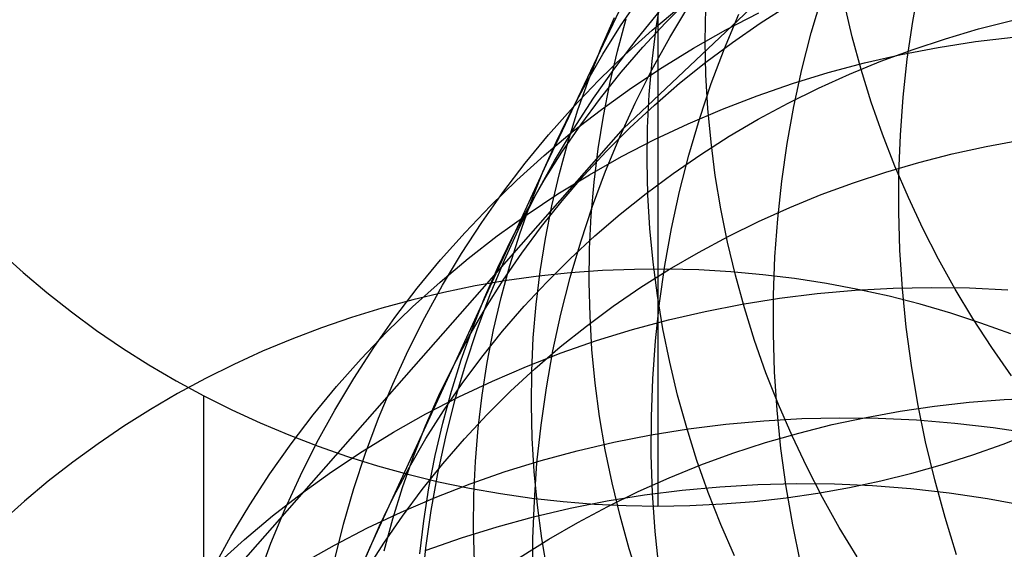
# Model space of a CAD drawing. Header units: millimetres. Extents: x 119 to 175.9, y -203.1 to -153.8.
# Tile 334 of 377: x 159.724 to 160.771, y -159.637 to -159.075. Entities that reach past the tile are written whole.
import ezdxf

# ---------------------------------------------------------------- set-up
doc = ezdxf.new("R2010")
doc.units = ezdxf.units.MM
doc.header["$MEASUREMENT"] = 0
doc.layers.add('Layer 01', color=5, linetype='Continuous', true_color=0x0000ff)

msp = doc.modelspace()

# ---------------------------------------------------------------- linework, layer by layer
at = {"layer": 'Layer 01'}
for p, q in [((160.3664, -159.19, 49.5033), (161.6275, -157.9986, 54.1939)), ((160.4701, -158.837, 21.1625), (160.2842, -159.2282, 22.3676)), ((160.674, -159.0766, 51.0634), (160.6812, -159.0369, 51.0512)), ((160.4012, -159.0832, 21.0758), (160.4068, -159.0482, 21.0875)), ((160.5661, -159.0886, 50.5298), (160.5773, -159.0503, 50.5166)), ((160.3633, -159.0812, 22.4302), (160.3832, -159.0521, 22.4432)), ((160.397, -159.0857, 48.3891), (160.427, -159.0605, 48.3744)), ((160.4029, -159.0602, 14.5493), (160.4029, -159.0909, 14.5628)), ((160.4109, -159.0778, 22.8846), (160.4359, -159.0528, 22.8974)), ((160.4157, -159.0934, 49.4639), (160.436, -159.0597, 49.4494)), ((160.4534, -159.0974, 20.6139), (160.4539, -159.0618, 20.6247)), ((160.5118, -159.0783, 23.3451), (160.542, -159.0591, 23.3569)), ((160.6097, -159.0927, 19.68), (160.6014, -159.0576, 19.6888)), ((160.3428, -159.1044, 21.9709), (160.357, -159.0721, 21.9837)), ((160.3809, -159.0947, 48.9311), (160.4058, -159.0645, 48.9163)), ((160.4737, -159.1052, 50.0014), (160.489, -159.0686, 49.9875)), ((160.4753, -159.0854, 47.841), (160.5103, -159.0674, 47.8271)), ((160.3445, -159.111, 22.4171), (160.3633, -159.0812, 22.4302)), ((160.3599, -159.1079, 21.52), (160.3693, -159.0738, 21.5324)), ((160.3869, -159.1037, 22.8717), (160.4109, -159.0778, 22.8846)), ((160.4824, -159.0986, 23.333), (160.5118, -159.0783, 23.3451)), ((160.6682, -159.1166, 51.0753), (160.674, -159.0766, 51.0634)), ((160.7439, -159.0844, 23.8253), (160.7794, -159.0753, 23.8345)), ((160.3679, -159.1119, 48.4039), (160.397, -159.0857, 48.3891)), ((160.3967, -159.1279, 49.4784), (160.4157, -159.0934, 49.4639)), ((160.3969, -159.1185, 21.0642), (160.4012, -159.0832, 21.0758)), ((160.4029, -159.0909, 14.5628), (160.4029, -159.1212, 14.5773)), ((160.441, -159.1047, 47.8551), (160.4753, -159.0854, 47.841)), ((160.5562, -159.1274, 50.5427), (160.5661, -159.0886, 50.5298)), ((160.6191, -159.1275, 19.6714), (160.6097, -159.0927, 19.68)), ((160.7089, -159.0947, 23.8157), (160.7439, -159.0844, 23.8253)), ((160.7407, -159.0978, 47.2584), (160.7806, -159.093, 47.2474)), ((160.3572, -159.1259, 48.946), (160.3809, -159.0947, 48.9311)), ((160.3638, -159.1304, 22.8586), (160.3869, -159.1037, 22.8717)), ((160.4541, -159.1331, 20.6032), (160.4534, -159.0974, 20.6139)), ((160.4538, -159.1198, 23.3206), (160.4824, -159.0986, 23.333)), ((160.6616, -159.1116, 47.2816), (160.701, -159.104, 47.2698)), ((160.6743, -159.1061, 23.8058), (160.7089, -159.0947, 23.8157)), ((160.701, -159.104, 47.2698), (160.7407, -159.0978, 47.2584)), ((160.3269, -159.1414, 22.4039), (160.3445, -159.111, 22.4171)), ((160.3298, -159.1371, 21.958), (160.3428, -159.1044, 21.9709)), ((160.3398, -159.1391, 48.4188), (160.3679, -159.1119, 48.4039)), ((160.3518, -159.1423, 21.5078), (160.3599, -159.1079, 21.52)), ((160.4075, -159.1252, 47.8693), (160.441, -159.1047, 47.8551)), ((160.4598, -159.1424, 50.0151), (160.4737, -159.1052, 50.0014)), ((160.6227, -159.1205, 47.2936), (160.6616, -159.1116, 47.2816)), ((160.6402, -159.1187, 23.7955), (160.6743, -159.1061, 23.8058)), ((160.3938, -159.1539, 21.0528), (160.3969, -159.1185, 21.0642)), ((160.4029, -159.1212, 14.5773), (160.4029, -159.151, 14.5928)), ((160.426, -159.142, 23.3081), (160.4538, -159.1198, 23.3206)), ((160.5841, -159.1307, 47.3059), (160.6227, -159.1205, 47.2936)), ((160.6066, -159.1324, 23.7848), (160.6402, -159.1187, 23.7955)), ((160.6638, -159.1568, 51.087), (160.6682, -159.1166, 51.0753)), ((160.3346, -159.158, 48.9607), (160.3572, -159.1259, 48.946)), ((160.3418, -159.1579, 22.8454), (160.3638, -159.1304, 22.8586)), ((160.3748, -159.1469, 47.8837), (160.4075, -159.1252, 47.8693)), ((160.3789, -159.1631, 49.4927), (160.3967, -159.1279, 49.4784)), ((160.4562, -159.1688, 20.5927), (160.4541, -159.1331, 20.6032)), ((160.5461, -159.1423, 47.3185), (160.5841, -159.1307, 47.3059)), ((160.5476, -159.1666, 50.5553), (160.5562, -159.1274, 50.5427)), ((160.5737, -159.1473, 23.7739), (160.6066, -159.1324, 23.7848)), ((160.6299, -159.162, 19.6631), (160.6191, -159.1275, 19.6714)), ((160.3103, -159.1724, 22.3907), (160.3269, -159.1414, 22.4039)), ((160.3128, -159.1674, 48.4337), (160.3398, -159.1391, 48.4188)), ((160.318, -159.1703, 21.9452), (160.3298, -159.1371, 21.958)), ((160.345, -159.177, 21.4956), (160.3518, -159.1423, 21.5078)), ((160.3992, -159.1652, 23.2953), (160.426, -159.142, 23.3081)), ((160.4472, -159.1802, 50.0286), (160.4598, -159.1424, 50.0151)), ((160.5085, -159.1553, 47.3314), (160.5461, -159.1423, 47.3185)), ((160.3429, -159.1698, 47.8982), (160.3748, -159.1469, 47.8837)), ((160.392, -159.1894, 21.0414), (160.3938, -159.1539, 21.0528)), ((160.4029, -159.151, 14.5928), (160.4029, -159.1803, 14.6093)), ((160.4715, -159.1695, 47.3446), (160.5085, -159.1553, 47.3314)), ((160.5414, -159.1632, 23.7626), (160.5737, -159.1473, 23.7739)), ((160.3131, -159.1908, 48.9754), (160.3346, -159.158, 48.9607)), ((160.3209, -159.1862, 22.8321), (160.3418, -159.1579, 22.8454)), ((160.3624, -159.199, 49.5068), (160.3789, -159.1631, 49.4927)), ((160.3732, -159.1893, 23.2824), (160.3992, -159.1652, 23.2953)), ((160.5097, -159.1803, 23.751), (160.5414, -159.1632, 23.7626)), ((160.5405, -159.2062, 50.5676), (160.5476, -159.1666, 50.5553)), ((160.6418, -159.1962, 19.655), (160.6299, -159.162, 19.6631)), ((160.6608, -159.1973, 51.0982), (160.6638, -159.1568, 51.087)), ((160.2868, -159.1967, 48.4486), (160.3128, -159.1674, 48.4337)), ((160.295, -159.2041, 22.3775), (160.3103, -159.1724, 22.3907)), ((160.3075, -159.2039, 21.9325), (160.318, -159.1703, 21.9452)), ((160.312, -159.1938, 47.9128), (160.3429, -159.1698, 47.8982)), ((160.3394, -159.2119, 21.4835), (160.345, -159.177, 21.4956)), ((160.4352, -159.1851, 47.3579), (160.4715, -159.1695, 47.3446)), ((160.4595, -159.2045, 20.5824), (160.4562, -159.1688, 20.5927)), ((160.301, -159.2152, 22.8187), (160.3209, -159.1862, 22.8321)), ((160.3995, -159.2019, 47.3715), (160.4352, -159.1851, 47.3579)), ((160.4029, -159.1803, 14.6093), (160.4029, -159.2089, 14.6268)), ((160.436, -159.2184, 50.0418), (160.4472, -159.1802, 50.0286)), ((160.4788, -159.1984, 23.7392), (160.5097, -159.1803, 23.751)), ((159.9003, -159.7192, 47.6448), (160.3664, -159.19, 49.5033)), ((160.262, -159.2269, 48.4635), (160.2868, -159.1967, 48.4486)), ((160.282, -159.2189, 47.9276), (160.312, -159.1938, 47.9128)), ((160.2929, -159.2245, 48.99), (160.3131, -159.1908, 48.9754)), ((160.3482, -159.2143, 23.2693), (160.3732, -159.1893, 23.2824)), ((160.3916, -159.225, 21.0303), (160.392, -159.1894, 21.0414)), ((160.6549, -159.2301, 19.6473), (160.6418, -159.1962, 19.655)), ((160.6592, -159.2379, 51.1092), (160.6608, -159.1973, 51.0982)), ((160.2808, -159.2362, 22.3643), (160.295, -159.2041, 22.3775)), ((160.2982, -159.2379, 21.9198), (160.3075, -159.2039, 21.9325)), ((160.3472, -159.2356, 49.5208), (160.3624, -159.199, 49.5068)), ((160.3644, -159.2199, 47.3853), (160.3995, -159.2019, 47.3715)), ((160.4486, -159.2176, 23.727), (160.4788, -159.1984, 23.7392)), ((160.464, -159.2401, 20.5724), (160.4595, -159.2045, 20.5824)), ((160.5347, -159.246, 50.5797), (160.5405, -159.2062, 50.5676)), ((160.7519, -159.2093, 24.2231), (160.7882, -159.2026, 24.2317)), ((160.2529, -159.2451, 47.9423), (160.282, -159.2189, 47.9276)), ((160.2822, -159.2449, 22.8053), (160.301, -159.2152, 22.8187)), ((160.3242, -159.2401, 23.256), (160.3482, -159.2143, 23.2693)), ((160.3351, -159.2471, 21.4716), (160.3394, -159.2119, 21.4835)), ((160.4029, -159.2089, 14.6268), (160.4029, -159.237, 14.6453)), ((160.4192, -159.2378, 23.7146), (160.4486, -159.2176, 23.727)), ((160.4261, -159.2571, 50.0548), (160.436, -159.2184, 50.0418)), ((160.6805, -159.2261, 24.2046), (160.716, -159.2171, 24.2141)), ((160.716, -159.2171, 24.2141), (160.7519, -159.2093, 24.2231)), ((160.2842, -159.2282, 22.3676), (160.0964, -159.6361, 23.5126)), ((160.2382, -159.258, 48.4783), (160.262, -159.2269, 48.4635)), ((160.2739, -159.259, 49.0045), (160.2929, -159.2245, 48.99)), ((160.3302, -159.2392, 47.3993), (160.3644, -159.2199, 47.3853)), ((160.3923, -159.2607, 21.0193), (160.3916, -159.225, 21.0303)), ((160.6454, -159.2364, 24.1949), (160.6805, -159.2261, 24.2046)), ((160.2678, -159.2689, 22.3511), (160.2808, -159.2362, 22.3643)), ((160.2901, -159.2723, 21.9072), (160.2982, -159.2379, 21.9198)), ((160.2967, -159.2597, 47.4134), (160.3302, -159.2392, 47.3993)), ((160.3011, -159.2668, 23.2426), (160.3242, -159.2401, 23.256)), ((160.3334, -159.2727, 49.5345), (160.3472, -159.2356, 49.5208)), ((160.3906, -159.259, 23.702), (160.4192, -159.2378, 23.7146)), ((160.4029, -159.237, 14.6453), (160.4029, -159.2644, 14.6648)), ((160.4699, -159.2755, 20.5625), (160.464, -159.2401, 20.5724)), ((160.6108, -159.2477, 24.1847), (160.6454, -159.2364, 24.1949)), ((160.6693, -159.2635, 19.6398), (160.6549, -159.2301, 19.6473)), ((160.6591, -159.2786, 51.1198), (160.6592, -159.2379, 51.1092)), ((160.2249, -159.2723, 47.9572), (160.2529, -159.2451, 47.9423)), ((160.2646, -159.2753, 22.7918), (160.2822, -159.2449, 22.8053)), ((160.3321, -159.2825, 21.4598), (160.3351, -159.2471, 21.4716)), ((160.5304, -159.2862, 50.5914), (160.5347, -159.246, 50.5797)), ((160.5767, -159.2603, 24.1742), (160.6108, -159.2477, 24.1847)), ((160.2156, -159.29, 48.4931), (160.2382, -159.258, 48.4783)), ((160.2562, -159.2941, 49.0189), (160.2739, -159.259, 49.0045)), ((160.264, -159.2814, 47.4277), (160.2967, -159.2597, 47.4134)), ((160.3628, -159.2811, 23.6892), (160.3906, -159.259, 23.702)), ((160.3944, -159.2964, 21.0085), (160.3923, -159.2607, 21.0193)), ((160.4176, -159.2963, 50.0675), (160.4261, -159.2571, 50.0548)), ((160.5431, -159.274, 24.1633), (160.5767, -159.2603, 24.1742)), ((160.2561, -159.3021, 22.338), (160.2678, -159.2689, 22.3511)), ((160.2791, -159.2942, 23.2291), (160.3011, -159.2668, 23.2426)), ((160.4029, -159.2644, 14.6648), (160.4029, -159.2911, 14.6851)), ((160.6847, -159.2964, 19.6326), (160.6693, -159.2635, 19.6398)), ((160.1979, -159.3005, 47.972), (160.2249, -159.2723, 47.9572)), ((160.2322, -159.3043, 47.4421), (160.264, -159.2814, 47.4277)), ((160.2481, -159.3063, 22.7782), (160.2646, -159.2753, 22.7918)), ((160.2833, -159.307, 21.8946), (160.2901, -159.2723, 21.9072)), ((160.3209, -159.3104, 49.5481), (160.3334, -159.2727, 49.5345)), ((160.3359, -159.3042, 23.6761), (160.3628, -159.2811, 23.6892)), ((160.477, -159.3108, 20.5529), (160.4699, -159.2755, 20.5625)), ((160.5101, -159.2888, 24.1521), (160.5431, -159.274, 24.1633)), ((160.6603, -159.3195, 51.13), (160.6591, -159.2786, 51.1198)), ((160.1943, -159.3228, 48.5078), (160.2156, -159.29, 48.4931)), ((160.3304, -159.318, 21.4481), (160.3321, -159.2825, 21.4598)), ((160.4029, -159.2911, 14.6851), (160.4029, -159.3171, 14.7064)), ((160.4778, -159.3047, 24.1406), (160.5101, -159.2888, 24.1521)), ((160.5274, -159.3266, 50.6028), (160.5304, -159.2862, 50.5914)), ((160.172, -159.3298, 47.9869), (160.1979, -159.3005, 47.972)), ((160.2398, -159.3299, 49.0331), (160.2562, -159.2941, 49.0189)), ((160.2456, -159.3357, 22.3248), (160.2561, -159.3021, 22.338)), ((160.2582, -159.3225, 23.2154), (160.2791, -159.2942, 23.2291)), ((160.3978, -159.332, 20.9979), (160.3944, -159.2964, 21.0085)), ((160.4105, -159.3358, 50.08), (160.4176, -159.2963, 50.0675)), ((160.7014, -159.3288, 19.6256), (160.6847, -159.2964, 19.6326)), ((160.2012, -159.3283, 47.4567), (160.2322, -159.3043, 47.4421)), ((160.2328, -159.3379, 22.7647), (160.2481, -159.3063, 22.7782)), ((160.2778, -159.3419, 21.8822), (160.2833, -159.307, 21.8946)), ((160.3097, -159.3485, 49.5615), (160.3209, -159.3104, 49.5481)), ((160.31, -159.3282, 23.6629), (160.3359, -159.3042, 23.6761)), ((160.4461, -159.3217, 24.1288), (160.4778, -159.3047, 24.1406)), ((160.4854, -159.3459, 20.5435), (160.477, -159.3108, 20.5529)), ((159.7035, -159.3211, 15.194), (159.7279, -159.3432, 15.185)), ((160.1741, -159.3564, 48.5225), (160.1943, -159.3228, 48.5078)), ((160.2383, -159.3514, 23.2017), (160.2582, -159.3225, 23.2154)), ((160.33, -159.3536, 21.4366), (160.3304, -159.318, 21.4481)), ((160.4029, -159.3171, 14.7064), (160.4029, -159.3423, 14.7285)), ((160.4152, -159.3397, 24.1167), (160.4461, -159.3217, 24.1288)), ((160.663, -159.3603, 51.1399), (160.6603, -159.3195, 51.13)), ((160.1471, -159.3599, 48.0018), (160.172, -159.3298, 47.9869)), ((160.1713, -159.3533, 47.4713), (160.2012, -159.3283, 47.4567)), ((160.2246, -159.3664, 49.0472), (160.2398, -159.3299, 49.0331)), ((160.285, -159.3532, 23.6494), (160.31, -159.3282, 23.6629)), ((160.4024, -159.3676, 20.9875), (160.3978, -159.332, 20.9979)), ((160.5259, -159.3671, 50.6139), (160.5274, -159.3266, 50.6028)), ((160.7192, -159.3607, 19.619), (160.7014, -159.3288, 19.6256)), ((159.7279, -159.3432, 15.185), (159.7532, -159.3645, 15.1762)), ((160.2186, -159.37, 22.7511), (160.2328, -159.3379, 22.7647)), ((160.2363, -159.3696, 22.3118), (160.2456, -159.3357, 22.3248)), ((160.2735, -159.3771, 21.8699), (160.2778, -159.3419, 21.8822)), ((160.3101, -159.3436, 19.6403), (160.2762, -159.3471, 19.6388)), ((160.3441, -159.3411, 19.6413), (160.3101, -159.3436, 19.6403)), ((160.3782, -159.3398, 19.6418), (160.3441, -159.3411, 19.6413)), ((160.4124, -159.3395, 19.6419), (160.3782, -159.3398, 19.6418)), ((160.3849, -159.3588, 24.1043), (160.4152, -159.3397, 24.1167)), ((160.4029, -159.3423, 14.7285), (160.4029, -159.3668, 14.7515)), ((160.4048, -159.3756, 50.0922), (160.4105, -159.3358, 50.08)), ((160.4465, -159.3404, 19.6416), (160.4124, -159.3395, 19.6419)), ((160.4806, -159.3423, 19.6408), (160.4465, -159.3404, 19.6416)), ((160.5146, -159.3454, 19.6395), (160.4806, -159.3423, 19.6408)), ((160.1422, -159.3795, 47.4861), (160.1713, -159.3533, 47.4713)), ((160.2424, -159.3517, 19.6369), (160.2088, -159.3574, 19.6346)), ((160.2196, -159.3811, 23.1879), (160.2383, -159.3514, 23.2017)), ((160.2762, -159.3471, 19.6388), (160.2424, -159.3517, 19.6369)), ((160.2609, -159.3789, 23.6359), (160.285, -159.3532, 23.6494)), ((160.2999, -159.3872, 49.5746), (160.3097, -159.3485, 49.5615)), ((160.3308, -159.3892, 21.4252), (160.33, -159.3536, 21.4366)), ((160.495, -159.3807, 20.5343), (160.4854, -159.3459, 20.5435)), ((160.5484, -159.3495, 19.6378), (160.5146, -159.3454, 19.6395)), ((160.5821, -159.3547, 19.6357), (160.5484, -159.3495, 19.6378)), ((160.6156, -159.361, 19.6331), (160.5821, -159.3547, 19.6357)), ((159.7532, -159.3645, 15.1762), (159.7793, -159.385, 15.1678)), ((160.1234, -159.391, 48.0167), (160.1471, -159.3599, 48.0018)), ((160.1754, -159.3642, 19.6318), (160.1424, -159.372, 19.6286)), ((160.1552, -159.3908, 48.537), (160.1741, -159.3564, 48.5225)), ((160.2088, -159.3574, 19.6346), (160.1754, -159.3642, 19.6318)), ((160.3555, -159.379, 24.0916), (160.3849, -159.3588, 24.1043)), ((160.5324, -159.3704, 46.3656), (160.5724, -159.3655, 46.3551)), ((160.5724, -159.3655, 46.3551), (160.6126, -159.3619, 46.3449)), ((160.6126, -159.3619, 46.3449), (160.653, -159.3597, 46.3351)), ((160.6488, -159.3684, 19.6301), (160.6156, -159.361, 19.6331)), ((160.653, -159.3597, 46.3351), (160.6936, -159.3589, 46.3257)), ((160.667, -159.4012, 51.1493), (160.663, -159.3603, 51.1399)), ((160.6936, -159.3589, 46.3257), (160.7342, -159.3595, 46.3167)), ((160.738, -159.3921, 19.6127), (160.7192, -159.3607, 19.619)), ((160.7342, -159.3595, 46.3167), (160.7749, -159.3615, 46.3082)), ((160.1424, -159.372, 19.6286), (160.1096, -159.3809, 19.6249)), ((160.2057, -159.4026, 22.7375), (160.2186, -159.37, 22.7511)), ((160.2108, -159.4035, 49.061), (160.2246, -159.3664, 49.0472)), ((160.2283, -159.4039, 22.2988), (160.2363, -159.3696, 22.3118)), ((160.4005, -159.4156, 50.1041), (160.4048, -159.3756, 50.0922)), ((160.4083, -159.403, 20.9773), (160.4024, -159.3676, 20.9875)), ((160.4029, -159.3668, 14.7515), (160.4029, -159.3905, 14.7753)), ((160.4927, -159.3767, 46.3765), (160.5324, -159.3704, 46.3656)), ((160.5258, -159.4078, 50.6247), (160.5259, -159.3671, 50.6139)), ((160.6817, -159.3768, 19.6266), (160.6488, -159.3684, 19.6301)), ((159.7793, -159.385, 15.1678), (159.8061, -159.4046, 15.1597)), ((160.1096, -159.3809, 19.6249), (160.0772, -159.3908, 19.6208)), ((160.1142, -159.4067, 47.5009), (160.1422, -159.3795, 47.4861)), ((160.2019, -159.4114, 23.1741), (160.2196, -159.3811, 23.1879)), ((160.2379, -159.4055, 23.6221), (160.2609, -159.3789, 23.6359)), ((160.2705, -159.4124, 21.8577), (160.2735, -159.3771, 21.8699)), ((160.3269, -159.4001, 24.0787), (160.3555, -159.379, 24.0916)), ((160.4144, -159.3934, 46.3993), (160.4534, -159.3844, 46.3877)), ((160.4534, -159.3844, 46.3877), (160.4927, -159.3767, 46.3765)), ((160.5058, -159.4153, 20.5255), (160.495, -159.3807, 20.5343)), ((160.7143, -159.3863, 19.6227), (160.6817, -159.3768, 19.6266)), ((160.7465, -159.3968, 19.6184), (160.7143, -159.3863, 19.6227)), ((160.0772, -159.3908, 19.6208), (160.0452, -159.4018, 19.6163)), ((160.1009, -159.4229, 48.0315), (160.1234, -159.391, 48.0167)), ((160.1375, -159.4259, 48.5515), (160.1552, -159.3908, 48.537)), ((160.2914, -159.4262, 49.5875), (160.2999, -159.3872, 49.5746)), ((160.3329, -159.4249, 21.4141), (160.3308, -159.3892, 21.4252)), ((160.3759, -159.4037, 46.4112), (160.4144, -159.3934, 46.3993)), ((160.4029, -159.3905, 14.7753), (160.4029, -159.4134, 14.7999)), ((160.758, -159.4228, 19.6068), (160.738, -159.3921, 19.6127)), ((160.7782, -159.4083, 19.6136), (160.7465, -159.3968, 19.6184)), ((159.8061, -159.4046, 15.1597), (159.8336, -159.4234, 15.152)), ((160.0452, -159.4018, 19.6163), (160.0136, -159.4138, 19.6114)), ((160.0873, -159.4349, 47.5157), (160.1142, -159.4067, 47.5009)), ((160.1939, -159.4357, 22.724), (160.2057, -159.4026, 22.7375)), ((160.1983, -159.4411, 49.0747), (160.2108, -159.4035, 49.061)), ((160.2159, -159.4329, 23.6083), (160.2379, -159.4055, 23.6221)), ((160.2215, -159.4386, 22.2859), (160.2283, -159.4039, 22.2988)), ((160.2991, -159.4222, 24.0656), (160.3269, -159.4001, 24.0787)), ((160.3378, -159.4154, 46.4234), (160.3759, -159.4037, 46.4112)), ((160.4155, -159.4383, 20.9673), (160.4083, -159.403, 20.9773)), ((160.6725, -159.4419, 51.1584), (160.667, -159.4012, 51.1493)), ((160.0136, -159.4138, 19.6114), (159.9825, -159.4268, 19.606)), ((160.1855, -159.4423, 23.1602), (160.2019, -159.4114, 23.1741)), ((160.2689, -159.4478, 21.8457), (160.2705, -159.4124, 21.8577)), ((160.3003, -159.4285, 46.4359), (160.3378, -159.4154, 46.4234)), ((160.3976, -159.4559, 50.1156), (160.4005, -159.4156, 50.1041)), ((160.4029, -159.4134, 14.7999), (160.4029, -159.4354, 14.8253)), ((160.5179, -159.4495, 20.5169), (160.5058, -159.4153, 20.5255)), ((160.527, -159.4485, 50.635), (160.5258, -159.4078, 50.6247)), ((159.8336, -159.4234, 15.152), (159.8618, -159.4412, 15.1446)), ((159.9825, -159.4268, 19.606), (159.9519, -159.4408, 19.6003)), ((160.0796, -159.4557, 48.0462), (160.1009, -159.4229, 48.0315)), ((160.1211, -159.4616, 48.5658), (160.1375, -159.4259, 48.5515)), ((160.2633, -159.4428, 46.4486), (160.3003, -159.4285, 46.4359)), ((160.2722, -159.4453, 24.0523), (160.2991, -159.4222, 24.0656)), ((160.2844, -159.4656, 49.6001), (160.2914, -159.4262, 49.5875)), ((160.3363, -159.4605, 21.4031), (160.3329, -159.4249, 21.4141)), ((160.779, -159.4528, 19.6011), (160.758, -159.4228, 19.6068)), ((160.0614, -159.4641, 47.5306), (160.0873, -159.4349, 47.5157)), ((160.1835, -159.4692, 22.7105), (160.1939, -159.4357, 22.724)), ((160.195, -159.4611, 23.5943), (160.2159, -159.4329, 23.6083)), ((160.216, -159.4734, 22.2731), (160.2215, -159.4386, 22.2859)), ((160.4029, -159.4354, 14.8253), (160.4029, -159.4565, 14.8514)), ((160.4239, -159.4734, 20.9576), (160.4155, -159.4383, 20.9673)), ((159.8618, -159.4412, 15.1446), (159.8907, -159.4582, 15.1377)), ((159.9519, -159.4408, 19.6003), (159.9218, -159.4557, 19.5941)), ((160.1702, -159.4738, 23.1462), (160.1855, -159.4423, 23.1602)), ((160.1872, -159.4791, 49.0882), (160.1983, -159.4411, 49.0747)), ((160.227, -159.4584, 46.4616), (160.2633, -159.4428, 46.4486)), ((160.2463, -159.4692, 24.0387), (160.2722, -159.4453, 24.0523)), ((160.2685, -159.4834, 21.8338), (160.2689, -159.4478, 21.8457)), ((160.5311, -159.4833, 20.5085), (160.5179, -159.4495, 20.5169)), ((160.5297, -159.4893, 50.645), (160.527, -159.4485, 50.635)), ((160.6794, -159.4826, 51.167), (160.6725, -159.4419, 51.1584)), ((159.8907, -159.4582, 15.1377), (159.9202, -159.4742, 15.1311)), ((159.9218, -159.4557, 19.5941), (159.8923, -159.4717, 19.5876)), ((160.0594, -159.4892, 48.0609), (160.0796, -159.4557, 48.0462)), ((160.1913, -159.4752, 46.4749), (160.227, -159.4584, 46.4616)), ((160.3961, -159.4964, 50.1269), (160.3976, -159.4559, 50.1156)), ((160.4029, -159.4565, 14.8514), (160.4029, -159.4768, 14.8782)), ((160.0366, -159.4942, 47.5454), (160.0614, -159.4641, 47.5306)), ((160.106, -159.498, 48.5799), (160.1211, -159.4616, 48.5658)), ((160.1742, -159.5031, 22.6971), (160.1835, -159.4692, 22.7105)), ((160.1751, -159.49, 23.5802), (160.195, -159.4611, 23.5943)), ((160.2213, -159.4941, 24.025), (160.2463, -159.4692, 24.0387)), ((160.2787, -159.5053, 49.6124), (160.2844, -159.4656, 49.6001)), ((160.341, -159.496, 21.3924), (160.3363, -159.4605, 21.4031)), ((159.8923, -159.4717, 19.5876), (159.8634, -159.4885, 19.5806)), ((159.9202, -161.0418, 18.9416), (159.9202, -159.4742, 15.1311)), ((159.9202, -159.4742, 15.1311), (159.9498, -159.489, 15.125)), ((160.156, -159.5058, 23.1323), (160.1702, -159.4738, 23.1462)), ((160.1563, -159.4933, 46.4884), (160.1913, -159.4752, 46.4749)), ((160.1774, -159.5177, 49.1014), (160.1872, -159.4791, 49.0882)), ((160.2118, -159.5085, 22.2604), (160.216, -159.4734, 22.2731)), ((160.4029, -159.4768, 14.8782), (160.4029, -159.4961, 14.9057)), ((160.4336, -159.5082, 20.9482), (160.4239, -159.4734, 20.9576)), ((160.6972, -159.4851, 24.9848), (160.7341, -159.481, 24.9929)), ((160.7341, -159.481, 24.9929), (160.7712, -159.4781, 25.0005)), ((160.7712, -159.4781, 25.0005), (160.8084, -159.4764, 25.0076)), ((159.8634, -159.4885, 19.5806), (159.8352, -159.5063, 19.5733)), ((159.9498, -159.489, 15.125), (159.9799, -159.5028, 15.1193)), ((160.0405, -159.5236, 48.0756), (160.0594, -159.4892, 48.0609)), ((160.1564, -159.5196, 23.5661), (160.1751, -159.49, 23.5802)), ((160.2694, -159.519, 21.8221), (160.2685, -159.4834, 21.8338)), ((160.5338, -159.53, 50.6546), (160.5297, -159.4893, 50.645)), ((160.5456, -159.5167, 20.5005), (160.5311, -159.4833, 20.5085)), ((160.6243, -159.497, 24.9674), (160.6606, -159.4904, 24.9763)), ((160.6606, -159.4904, 24.9763), (160.6972, -159.4851, 24.9848)), ((160.6876, -159.523, 51.1752), (160.6794, -159.4826, 51.167)), ((160.0129, -159.5252, 47.5603), (160.0366, -159.4942, 47.5454)), ((160.0922, -159.535, 48.5939), (160.106, -159.498, 48.5799)), ((160.122, -159.5126, 46.502), (160.1563, -159.4933, 46.4884)), ((160.1972, -159.5198, 24.0111), (160.2213, -159.4941, 24.025)), ((160.347, -159.5315, 21.3819), (160.341, -159.496, 21.3924)), ((160.396, -159.5369, 50.1377), (160.3961, -159.4964, 50.1269)), ((160.4029, -159.4961, 14.9057), (160.4029, -159.5144, 14.9338)), ((160.4753, -159.5042, 45.9154), (160.5156, -159.5005, 45.9055)), ((160.5156, -159.5005, 45.9055), (160.556, -159.4983, 45.8961)), ((160.556, -159.4983, 45.8961), (160.5966, -159.4974, 45.887)), ((160.5883, -159.5047, 24.958), (160.6243, -159.497, 24.9674)), ((160.5966, -159.4974, 45.887), (160.6372, -159.4979, 45.8783)), ((160.6372, -159.4979, 45.8783), (160.678, -159.4997, 45.8701)), ((160.678, -159.4997, 45.8701), (160.7187, -159.503, 45.8623)), ((159.8352, -159.5063, 19.5733), (159.8077, -159.525, 19.5657)), ((159.9799, -159.5028, 15.1193), (160.0105, -159.5157, 15.114)), ((160.1431, -159.5384, 23.1184), (160.156, -159.5058, 23.1323)), ((160.1662, -159.5374, 22.6837), (160.1742, -159.5031, 22.6971)), ((160.2089, -159.5438, 22.2479), (160.2118, -159.5085, 22.2604)), ((160.2744, -159.5453, 49.6244), (160.2787, -159.5053, 49.6124)), ((160.3957, -159.5156, 45.9362), (160.4354, -159.5092, 45.9256)), ((160.4445, -159.5427, 20.939), (160.4336, -159.5082, 20.9482)), ((160.4354, -159.5092, 45.9256), (160.4753, -159.5042, 45.9154)), ((160.5527, -159.5137, 24.9483), (160.5883, -159.5047, 24.958)), ((160.7187, -159.503, 45.8623), (160.7593, -159.5076, 45.855)), ((160.7593, -159.5076, 45.855), (160.7999, -159.5136, 45.8481)), ((160.0105, -159.5157, 15.114), (160.0416, -159.5276, 15.1091)), ((160.0886, -159.5332, 46.5159), (160.122, -159.5126, 46.502)), ((160.1388, -159.5498, 23.5519), (160.1564, -159.5196, 23.5661)), ((160.169, -159.5566, 49.1144), (160.1774, -159.5177, 49.1014)), ((160.1742, -159.5463, 23.9971), (160.1972, -159.5198, 24.0111)), ((160.2715, -159.5546, 21.8106), (160.2694, -159.519, 21.8221)), ((160.3563, -159.5233, 45.9472), (160.3957, -159.5156, 45.9362)), ((160.4029, -159.5144, 14.9338), (160.4029, -159.5318, 14.9626)), ((160.5175, -159.5238, 24.9381), (160.5527, -159.5137, 24.9483)), ((160.5612, -159.5496, 20.4928), (160.5456, -159.5167, 20.5005)), ((160.77, -159.5255, 15.11), (160.8014, -159.5132, 15.115)), ((159.8077, -159.525, 19.5657), (159.7809, -159.5445, 19.5576)), ((159.9904, -159.5571, 47.5752), (160.0129, -159.5252, 47.5603)), ((160.0229, -159.5586, 48.0901), (160.0405, -159.5236, 48.0756)), ((160.0416, -159.5276, 15.1091), (160.0731, -159.5386, 15.1046)), ((160.0559, -159.5549, 46.53), (160.0886, -159.5332, 46.5159)), ((160.2788, -159.5429, 45.9701), (160.3173, -159.5324, 45.9585)), ((160.3173, -159.5324, 45.9585), (160.3563, -159.5233, 45.9472)), ((160.3542, -159.5667, 21.3716), (160.347, -159.5315, 21.3819)), ((160.4029, -159.5318, 14.9626), (160.4029, -159.5482, 14.9919)), ((160.4828, -159.5351, 24.9276), (160.5175, -159.5238, 24.9381)), ((160.5394, -159.5707, 50.6638), (160.5338, -159.53, 50.6546)), ((160.6973, -159.5633, 51.183), (160.6876, -159.523, 51.1752)), ((160.738, -159.5368, 15.1053), (160.77, -159.5255, 15.11)), ((160.0731, -159.5386, 15.1046), (160.1049, -159.5485, 15.1005)), ((160.0798, -159.5725, 48.6077), (160.0922, -159.535, 48.5939)), ((160.1314, -159.5715, 23.1045), (160.1431, -159.5384, 23.1184)), ((160.1595, -159.572, 22.6704), (160.1662, -159.5374, 22.6837)), ((160.2072, -159.5792, 22.2355), (160.2089, -159.5438, 22.2479)), ((160.2407, -159.5546, 45.9821), (160.2788, -159.5429, 45.9701)), ((160.3974, -159.5776, 50.1483), (160.396, -159.5369, 50.1377)), ((160.4566, -159.5769, 20.9301), (160.4445, -159.5427, 20.939)), ((160.4486, -159.5475, 24.9167), (160.4828, -159.5351, 24.9276)), ((160.7057, -159.5471, 15.1011), (160.738, -159.5368, 15.1053)), ((159.7809, -159.5445, 19.5576), (159.7548, -159.5649, 19.5492)), ((160.1049, -159.5485, 15.1005), (160.1372, -159.5574, 15.0969)), ((160.1223, -159.5807, 23.5376), (160.1388, -159.5498, 23.5519)), ((160.1522, -159.5737, 23.9829), (160.1742, -159.5463, 23.9971)), ((160.2716, -159.5855, 49.6361), (160.2744, -159.5453, 49.6244)), ((160.4029, -159.5482, 14.9919), (160.4029, -159.5636, 15.0217)), ((160.415, -159.5611, 24.9054), (160.4486, -159.5475, 24.9167)), ((160.578, -159.5821, 20.4854), (160.5612, -159.5496, 20.4928)), ((160.673, -159.5563, 15.0973), (160.7057, -159.5471, 15.1011)), ((159.9691, -159.5898, 47.59), (159.9904, -159.5571, 47.5752)), ((160.0066, -159.5943, 48.1044), (160.0229, -159.5586, 48.0901)), ((160.0241, -159.5777, 46.5442), (160.0559, -159.5549, 46.53)), ((160.1372, -159.5574, 15.0969), (160.1697, -159.5653, 15.0936)), ((160.162, -159.5959, 49.1272), (160.169, -159.5566, 49.1144)), ((160.2032, -159.5677, 45.9943), (160.2407, -159.5546, 45.9821)), ((160.275, -159.5902, 21.7994), (160.2715, -159.5546, 21.8106)), ((160.382, -159.5758, 24.8938), (160.415, -159.5611, 24.9054)), ((160.4029, -159.5636, 15.0217), (160.4029, -159.5779, 15.0521)), ((160.6066, -159.5715, 15.091), (160.6399, -159.5644, 15.094)), ((160.6399, -159.5644, 15.094), (160.673, -159.5563, 15.0973)), ((160.7083, -159.6033, 51.1903), (160.6973, -159.5633, 51.183)), ((159.7548, -159.5649, 19.5492), (159.7295, -159.5861, 19.5405)), ((160.0687, -159.6105, 48.6213), (160.0798, -159.5725, 48.6077)), ((160.121, -159.6049, 23.0906), (160.1314, -159.5715, 23.1045)), ((160.1313, -159.6018, 23.9686), (160.1522, -159.5737, 23.9829)), ((160.1541, -159.6068, 22.6573), (160.1595, -159.572, 22.6704)), ((160.1662, -159.582, 46.0068), (160.2032, -159.5677, 45.9943)), ((160.1697, -159.5653, 15.0936), (160.2025, -159.5721, 15.0908)), ((160.2025, -159.5721, 15.0908), (160.2356, -159.578, 15.0884)), ((160.3627, -159.6017, 21.3616), (160.3542, -159.5667, 21.3716)), ((160.3887, -159.5793, 45.7071), (160.4287, -159.5743, 45.697)), ((160.4287, -159.5743, 45.697), (160.4689, -159.5706, 45.6873)), ((160.4689, -159.5706, 45.6873), (160.5094, -159.5682, 45.678)), ((160.5094, -159.5682, 45.678), (160.5499, -159.5673, 45.6691)), ((160.5463, -159.6113, 50.6726), (160.5394, -159.5707, 50.6638)), ((160.5499, -159.5673, 45.6691), (160.5906, -159.5677, 45.6606)), ((160.573, -159.5775, 15.0886), (160.6066, -159.5715, 15.091)), ((160.5906, -159.5677, 45.6606), (160.6313, -159.5695, 45.6526)), ((160.6313, -159.5695, 45.6526), (160.6721, -159.5727, 45.645)), ((160.6721, -159.5727, 45.645), (160.7128, -159.5773, 45.6378)), ((159.9933, -159.6017, 46.5585), (160.0241, -159.5777, 46.5442)), ((160.107, -159.6121, 23.5233), (160.1223, -159.5807, 23.5376)), ((160.1299, -159.5977, 46.0196), (160.1662, -159.582, 46.0068)), ((160.2069, -159.6147, 22.2233), (160.2072, -159.5792, 22.2355)), ((160.2356, -159.578, 15.0884), (160.2688, -159.5827, 15.0864)), ((160.2688, -159.5827, 15.0864), (160.3022, -159.5864, 15.0849)), ((160.2701, -159.6258, 49.6475), (160.2716, -159.5855, 49.6361)), ((160.3096, -159.5935, 45.7283), (160.349, -159.5858, 45.7175)), ((160.349, -159.5858, 45.7175), (160.3887, -159.5793, 45.7071)), ((160.3496, -159.5917, 24.8819), (160.382, -159.5758, 24.8938)), ((160.4001, -159.6183, 50.1584), (160.3974, -159.5776, 50.1483)), ((160.4029, -159.5779, 15.0521), (160.4029, -159.5912, 15.0829)), ((160.4699, -159.6107, 20.9216), (160.4566, -159.5769, 20.9301)), ((160.5053, -159.5863, 15.085), (160.5393, -159.5825, 15.0865)), ((160.5393, -159.5825, 15.0865), (160.573, -159.5775, 15.0886)), ((160.5959, -159.614, 20.4783), (160.578, -159.5821, 20.4854)), ((160.7128, -159.5773, 45.6378), (160.7533, -159.5832, 45.6311)), ((160.7533, -159.5832, 45.6311), (160.7938, -159.5905, 45.6249)), ((159.7295, -159.5861, 19.5405), (159.705, -159.6081, 19.5314)), ((159.949, -159.6233, 47.6047), (159.9691, -159.5898, 47.59)), ((159.9915, -159.6306, 48.1187), (160.0066, -159.5943, 48.1044)), ((160.1564, -159.6356, 49.1396), (160.162, -159.5959, 49.1272)), ((160.2707, -159.6027, 45.7395), (160.3096, -159.5935, 45.7283)), ((160.2797, -159.6257, 21.7883), (160.275, -159.5902, 21.7994)), ((160.3022, -159.5864, 15.0849), (160.3357, -159.5891, 15.0838)), ((160.3179, -159.6086, 24.8696), (160.3496, -159.5917, 24.8819)), ((160.3357, -159.5891, 15.0838), (160.3693, -159.5907, 15.0832)), ((160.3693, -159.5907, 15.0832), (160.4029, -159.5912, 15.0829)), ((160.4029, -159.5912, 15.0829), (160.4371, -159.5907, 15.0832)), ((160.4371, -159.5907, 15.0832), (160.4713, -159.589, 15.0838)), ((160.4713, -159.589, 15.0838), (160.5053, -159.5863, 15.085)), ((159.9633, -159.6267, 46.573), (159.9933, -159.6017, 46.5585)), ((160.0942, -159.6145, 46.0327), (160.1299, -159.5977, 46.0196)), ((160.1115, -159.6306, 23.9542), (160.1313, -159.6018, 23.9686)), ((160.1118, -159.6388, 23.0768), (160.121, -159.6049, 23.0906)), ((160.2321, -159.6131, 45.751), (160.2707, -159.6027, 45.7395)), ((160.3724, -159.6365, 21.3519), (160.3627, -159.6017, 21.3616)), ((160.7206, -159.6429, 51.1972), (160.7083, -159.6033, 51.1903)), ((160.059, -159.649, 48.6346), (160.0687, -159.6105, 48.6213)), ((160.0592, -159.6327, 46.046), (160.0942, -159.6145, 46.0327)), ((160.093, -159.6441, 23.5091), (160.107, -159.6121, 23.5233)), ((160.1499, -159.6418, 22.6443), (160.1541, -159.6068, 22.6573)), ((160.1941, -159.6249, 45.7628), (160.2321, -159.6131, 45.751)), ((160.2078, -159.6503, 22.2112), (160.2069, -159.6147, 22.2233)), ((160.2869, -159.6265, 24.857), (160.3179, -159.6086, 24.8696)), ((160.4844, -159.6441, 20.9133), (160.4699, -159.6107, 20.9216)), ((160.5545, -159.6516, 50.681), (160.5463, -159.6113, 50.6726)), ((160.6149, -159.6453, 20.4716), (160.5959, -159.614, 20.4783)), ((159.9302, -159.6576, 47.6194), (159.949, -159.6233, 47.6047)), ((159.9344, -159.6529, 46.5876), (159.9633, -159.6267, 46.573)), ((160.1565, -159.638, 45.7749), (160.1941, -159.6249, 45.7628)), ((160.2566, -159.6455, 24.8442), (160.2869, -159.6265, 24.857)), ((160.2701, -159.6663, 49.6585), (160.2701, -159.6258, 49.6475)), ((160.2857, -159.6611, 21.7775), (160.2797, -159.6257, 21.7883)), ((160.4043, -159.6589, 50.1682), (160.4001, -159.6183, 50.1584)), ((160.0964, -159.6361, 23.5126), (159.7751, -160.3495, 25.3287)), ((159.9778, -159.6675, 48.1327), (159.9915, -159.6306, 48.1187)), ((160.025, -159.652, 46.0595), (160.0592, -159.6327, 46.046)), ((160.0927, -159.6601, 23.9398), (160.1115, -159.6306, 23.9542)), ((160.1522, -159.6754, 49.1518), (160.1564, -159.6356, 49.1396)), ((160.3834, -159.671, 21.3424), (160.3724, -159.6365, 21.3519))]:
    msp.add_line(p, q, dxfattribs=at)

doc.saveas('drawing.dxf')
